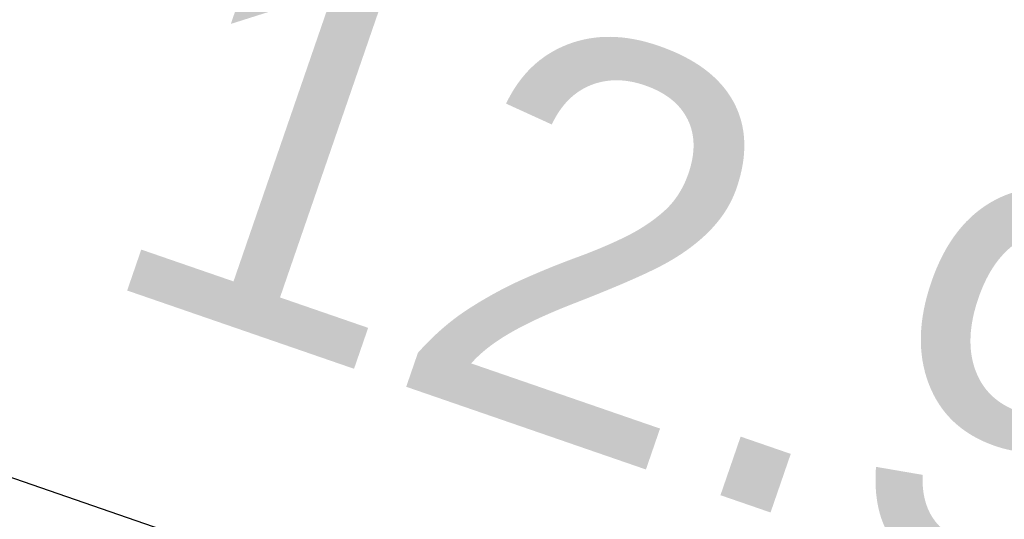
# Model space of a CAD drawing. Header units: inches. Extents: x 424 to 2043, y -237 to 445.
# Tile 553 of 656: x 851.43 to 854.4, y 40.04 to 41.54. Entities that reach past the tile are written whole.
import ezdxf

# ---------------------------------------------------------------- set-up
doc = ezdxf.new("R2010")
doc.units = ezdxf.units.IN
doc.header["$MEASUREMENT"] = 0
doc.styles.get("Standard").update_dxf_attribs({"font": 'arial.ttf'})
doc.dimstyles.new('ISO-25', dxfattribs={"dimtxt": 1.2, "dimasz": 0.5, "dimexe": 0.8, "dimexo": 50, "dimtad": 1, "dimtoh": 1, "dimdec": 1, "dimdsep": 46, "dimtxsty": 'Standard', "dimblk": 'ARCHTICK', "dimcen": 2.5, "dimadec": 0, "dimazin": 0, "dimtfac": 1, "dimtdec": 1, "dimtmove": 0, "dimatfit": 3, "dimldrblk": 'ARCHTICK', "dimfxl": 1, "dimfxlon": 1, "dimarcsym": 0})

# ---------------------------------------------------------------- blocks, each defined once
blk = doc.blocks.new('_ArchTick')
at = {"color": 0, "linetype": 'ByBlock', "const_width": 0.15}
blk.add_lwpolyline([(-0.5, -0.5), (0.5, 0.5)], dxfattribs=at)
blk = doc.blocks.new('*D1069')
at = {"color": 0, "lineweight": -2, "transparency": 16777216}
for p, q in [((846.8911, 41.7179), (847.1519, 42.4742)), ((859.0419, 37.5283), (846.8911, 41.7179)), ((859.0419, 37.5283), (859.3027, 38.2846))]:
    blk.add_line(p, q, dxfattribs=at)
at = {"layer": 'Defpoints', "color": 0, "transparency": 16777216}
for p in [(846.8911, 41.7179), (846.8911, 41.7179), (859.0419, 37.5283)]:
    blk.add_point(p, dxfattribs=at)
at = {"color": 0, "lineweight": -2, "transparency": 16777216, "xscale": 0.5, "yscale": 0.5, "zscale": 0.5}
for p, rotation in [((846.8911, 41.7179), 160.9757696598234), ((859.0419, 37.5283), 340.9757696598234)]:
    blk.add_blockref('_ArchTick', p, dxfattribs=dict(at, rotation=rotation))
at = {"color": 0, "transparency": 16777216, "insert": (853.37, 40.7932), "char_height": 1.2, "attachment_point": 5, "rotation": 340.9758}
blk.add_mtext('12.9', dxfattribs=at)

msp = doc.modelspace()

# ---------------------------------------------------------------- dimensions: what is measured, and where the dimension line sits
dim = msp.add_aligned_dim(p1=(859.0419, 37.5283), p2=(846.8911, 41.7179), distance=0, dimstyle='ISO-25')
dim.commit()
dim.dimension.update_dxf_attribs({"geometry": '*D1069', "text_midpoint": (853.37, 40.7932)})

doc.saveas('drawing.dxf')
